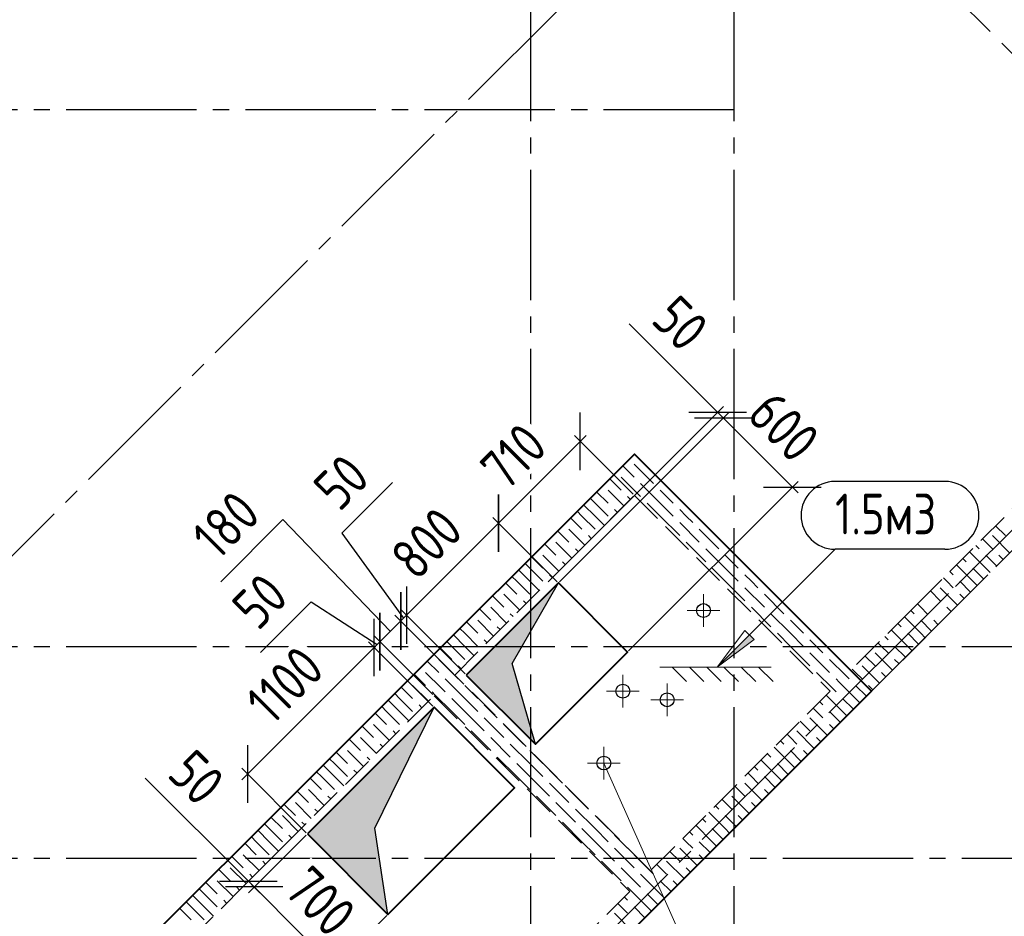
# Model space of a CAD drawing. Header units: millimetres. Extents: x 40580 to 1930067, y -240640 to 81020.
# Tile 542 of 656: x 1325327 to 1331374, y -225635 to -220127. Entities that reach past the tile are written whole.
import ezdxf

# ---------------------------------------------------------------- set-up
doc = ezdxf.new("R2010")
doc.units = ezdxf.units.MM
for name, pattern in [('______2', [270, 200, -70]), ('______5', [1100, 800, -100, 100, -100]), ('CENTER', [2, 1.25, -0.25, 0.25, -0.25])]:
    doc.linetypes.add(name, pattern=pattern)
for name, color, linetype, lineweight in [('Standard', 7, 'Continuous', 25), ('ОСИ', 7, 'CENTER', 15), ('Основная', 7, 'Continuous', 40), ('Примечания', 7, 'Continuous', 13), ('Размерная линия_ общее', 7, 'Continuous', 25)]:
    doc.layers.add(name, color=color, linetype=linetype, lineweight=lineweight)
doc.layers.add('ЖБ Стена верхний уровень', color=7, linetype='______2', true_color=0x656565)
doc.layers.add('Тонкие', color=7, linetype='Continuous')
doc.layers.add('ФВ-2', color=7, linetype='Continuous')
doc.styles.add('GOST 2.304', font='isocpeur.ttf', dxfattribs={"width": 0.8})
doc.styles.add('GOST 2.304-81', font='txt')
doc.dimstyles.new('СПДС', dxfattribs={"dimscale": 125, "dimtxt": 250, "dimasz": 250, "dimexe": 50, "dimexo": 10, "dimgap": 100, "dimtad": 1, "dimdec": 0, "dimtxsty": 'GOST 2.304-81', "dimblk": 'OBLIQUE', "dimcen": 250, "dimdle": 50, "dimadec": 0, "dimazin": 2, "dimtfac": 0.75, "dimtdec": 0, "dimtmove": 1, "dimatfit": 3, "dimfxl": 1, "dimtfill": 1, "dimtolj": 1, "dimarcsym": 1})

# ---------------------------------------------------------------- blocks, each defined once
blk = doc.blocks.new('_OBLIQUE')
at = {"color": 0, "linetype": 'ByBlock'}
blk.add_line((-0.5, -0.5), (0.5, 0.5), dxfattribs=at)
blk = doc.blocks.new('*D17534')
at = {"layer": 'Defpoints', "color": 0}
for p in [(1328770.1, -222717.6), (1329102.1, -223049.6), (1328635.4, -223587)]:
    blk.add_point(p, dxfattribs=at)
at = {"layer": 'Тонкие', "color": 0, "lineweight": -2}
for p, q in [((1328232.7, -223255), (1328805.4, -222682.2)), ((1329095, -223042.5), (1328734.7, -222682.2)), ((1328628.4, -223579.9), (1328232.7, -223184.3))]:
    blk.add_line(p, q, dxfattribs=at)
at = {"layer": 'Тонкие', "color": 0, "lineweight": -2, "xscale": 250, "yscale": 250, "zscale": 250}
for p, rotation in [((1328770.1, -222717.6), 45.00000000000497), ((1328268, -223219.6), 225.0000000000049)]:
    blk.add_blockref('_OBLIQUE', p, dxfattribs=dict(at, rotation=rotation))
at = {"layer": 'Тонкие', "color": 0, "insert": (1328360, -222809.5), "char_height": 250, "attachment_point": 5, "rotation": 45, "style": 'GOST 2.304', "bg_fill": 3, "box_fill_scale": 1.1, "bg_fill_color": 256, "bg_fill_true_color": 13158600, "bg_fill_transparency": 0}
blk.add_mtext('\\A1;710', dxfattribs=at)
blk = doc.blocks.new('*D17535')
at = {"layer": 'Defpoints', "color": 0}
for p in [(1328268, -223219.6), (1328635.4, -223587), (1328069.7, -224152.7)]:
    blk.add_point(p, dxfattribs=at)
at = {"layer": 'Тонкие', "color": 0, "lineweight": -2}
for p, q in [((1327667, -223820.7), (1328303.4, -223184.3)), ((1328628.4, -223579.9), (1328232.7, -223184.3)), ((1328062.7, -224145.6), (1327667, -223749.9))]:
    blk.add_line(p, q, dxfattribs=at)
at = {"layer": 'Тонкие', "color": 0, "lineweight": -2, "xscale": 250, "yscale": 250, "zscale": 250}
for p, rotation in [((1328268, -223219.6), 44.99999999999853), ((1327702.4, -223785.3), 224.9999999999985)]:
    blk.add_blockref('_OBLIQUE', p, dxfattribs=dict(at, rotation=rotation))
at = {"layer": 'Тонкие', "color": 0, "insert": (1327826.1, -223343.4), "char_height": 250, "attachment_point": 5, "rotation": 45, "style": 'GOST 2.304', "bg_fill": 3, "box_fill_scale": 1.1, "bg_fill_color": 256, "bg_fill_true_color": 13158600, "bg_fill_transparency": 0}
blk.add_mtext('\\A1;800', dxfattribs=at)
blk = doc.blocks.new('*D17536')
at = {"layer": 'Defpoints', "color": 0}
for p in [(1327702.4, -223785.3), (1327999, -224152.7), (1328069.7, -224152.7)]:
    blk.add_point(p, dxfattribs=at)
at = {"layer": 'Тонкие', "color": 0, "lineweight": -2}
for p, q in [((1327617.1, -222970.9), (1327306, -223282)), ((1327306, -223282), (1327684.7, -223803)), ((1327631.6, -223856), (1327737.7, -223749.9)), ((1328062.7, -224145.6), (1327667, -223749.9)), ((1327992, -224145.6), (1327631.6, -223785.3))]:
    blk.add_line(p, q, dxfattribs=at)
at = {"layer": 'Тонкие', "color": 0, "lineweight": -2, "xscale": 250, "yscale": 250, "zscale": 250}
for p, rotation in [((1327667, -223820.7), 45), ((1327702.4, -223785.3), 225)]:
    blk.add_blockref('_OBLIQUE', p, dxfattribs=dict(at, rotation=rotation))
at = {"layer": 'Тонкие', "color": 0, "insert": (1327302.5, -222967.3), "char_height": 250, "attachment_point": 5, "rotation": 45, "style": 'GOST 2.304', "bg_fill": 3, "box_fill_scale": 1.1, "bg_fill_color": 256, "bg_fill_true_color": 13158600, "bg_fill_transparency": 0}
blk.add_mtext('\\A1;50', dxfattribs=at)
blk = doc.blocks.new('*D17537')
at = {"layer": 'Defpoints', "color": 0}
for p in [(1327667, -223820.7), (1327999, -224152.7), (1327871.8, -224280)]:
    blk.add_point(p, dxfattribs=at)
at = {"layer": 'Тонкие', "color": 0, "lineweight": -2}
for p, q in [((1326562.4, -223579.7), (1326944.2, -223197.9)), ((1326944.2, -223197.9), (1327603.4, -223884.3)), ((1327504.4, -223983.3), (1327702.4, -223785.3)), ((1327992, -224145.6), (1327631.6, -223785.3)), ((1327864.7, -224272.9), (1327504.4, -223912.6))]:
    blk.add_line(p, q, dxfattribs=at)
at = {"layer": 'Тонкие', "color": 0, "lineweight": -2, "xscale": 250, "yscale": 250, "zscale": 250}
for p, rotation in [((1327667, -223820.7), 225.0000000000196), ((1327539.7, -223947.9), 45.00000000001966)]:
    blk.add_blockref('_OBLIQUE', p, dxfattribs=dict(at, rotation=rotation))
at = {"layer": 'Тонкие', "color": 0, "insert": (1326594.2, -223229.7), "char_height": 250, "attachment_point": 5, "rotation": 45, "style": 'GOST 2.304', "bg_fill": 3, "box_fill_scale": 1.1, "bg_fill_color": 256, "bg_fill_true_color": 13158600, "bg_fill_transparency": 0}
blk.add_mtext('\\A1;180', dxfattribs=at)
blk = doc.blocks.new('*D17538')
at = {"layer": 'Defpoints', "color": 0}
for p in [(1327871.8, -224350.7), (1326726.5, -224761.1), (1327093.9, -225128.5)]:
    blk.add_point(p, dxfattribs=at)
at = {"layer": 'Тонкие', "color": 0, "lineweight": -2}
for p, q in [((1327539.7, -223947.9), (1326691.2, -224796.5)), ((1327864.7, -224343.6), (1327469, -223947.9)), ((1327086.9, -225121.4), (1326691.2, -224725.8))]:
    blk.add_line(p, q, dxfattribs=at)
at = {"layer": 'Тонкие', "color": 0, "lineweight": -2, "xscale": 250, "yscale": 250, "zscale": 250}
for p, rotation in [((1327504.4, -223983.3), 44.99999999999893), ((1326726.5, -224761.1), 224.9999999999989)]:
    blk.add_blockref('_OBLIQUE', p, dxfattribs=dict(at, rotation=rotation))
at = {"layer": 'Тонкие', "color": 0, "insert": (1326956.4, -224213.1), "char_height": 250, "attachment_point": 5, "rotation": 45, "style": 'GOST 2.304', "bg_fill": 3, "box_fill_scale": 1.1, "bg_fill_color": 256, "bg_fill_true_color": 13158600, "bg_fill_transparency": 0}
blk.add_mtext('\\A1;1100', dxfattribs=at)
blk = doc.blocks.new('*D17539')
at = {"layer": 'Defpoints', "color": 0}
for p in [(1327504.4, -223983.3), (1327871.8, -224280), (1327871.8, -224350.7)]:
    blk.add_point(p, dxfattribs=at)
at = {"layer": 'Тонкие', "color": 0, "lineweight": -2}
for p, q in [((1326806.1, -224013.4), (1327117.2, -223702.3)), ((1327117.2, -223702.3), (1327522, -223965.6)), ((1327575.1, -223912.6), (1327469, -224018.6)), ((1327864.7, -224343.6), (1327469, -223947.9)), ((1327864.7, -224272.9), (1327504.4, -223912.6))]:
    blk.add_line(p, q, dxfattribs=at)
at = {"layer": 'Тонкие', "color": 0, "lineweight": -2, "xscale": 250, "yscale": 250, "zscale": 250}
for p, rotation in [((1327539.7, -223947.9), 224.9999999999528), ((1327504.4, -223983.3), 44.99999999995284)]:
    blk.add_blockref('_OBLIQUE', p, dxfattribs=dict(at, rotation=rotation))
at = {"layer": 'Тонкие', "color": 0, "insert": (1326802.5, -223698.7), "char_height": 250, "attachment_point": 5, "rotation": 45, "style": 'GOST 2.304', "bg_fill": 3, "box_fill_scale": 1.1, "bg_fill_color": 256, "bg_fill_true_color": 13158600, "bg_fill_transparency": 0}
blk.add_mtext('\\A1;50', dxfattribs=at)
blk = doc.blocks.new('*D17540')
at = {"layer": 'Defpoints', "color": 0}
for p in [(1327093.9, -225128.5), (1327588.9, -225623.5), (1327262.5, -225949.9)]:
    blk.add_point(p, dxfattribs=at)
at = {"layer": 'Тонкие', "color": 0, "lineweight": -2}
for p, q in [((1327086.9, -225135.6), (1326732.1, -225490.3)), ((1326732.1, -225419.6), (1327297.8, -225985.3)), ((1327581.8, -225630.5), (1327227.1, -225985.3))]:
    blk.add_line(p, q, dxfattribs=at)
at = {"layer": 'Тонкие', "color": 0, "lineweight": -2, "xscale": 250, "yscale": 250, "zscale": 250}
for p, rotation in [((1326767.5, -225454.9), 134.9999999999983), ((1327262.5, -225949.9), 314.9999999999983)]:
    blk.add_blockref('_OBLIQUE', p, dxfattribs=dict(at, rotation=rotation))
at = {"layer": 'Тонкие', "color": 0, "insert": (1327174.1, -225543.3), "char_height": 250, "attachment_point": 5, "rotation": 315, "style": 'GOST 2.304', "bg_fill": 3, "box_fill_scale": 1.1, "bg_fill_color": 256, "bg_fill_true_color": 13158600, "bg_fill_transparency": 0}
blk.add_mtext('\\A1;700', dxfattribs=at)
blk = doc.blocks.new('*D17541')
at = {"layer": 'Defpoints', "color": 0}
for p in [(1327058.6, -225093.1), (1327093.9, -225128.5), (1326767.5, -225454.9)]:
    blk.add_point(p, dxfattribs=at)
at = {"layer": 'Тонкие', "color": 0, "lineweight": -2}
for p, q in [((1326732.1, -225419.6), (1326098.9, -224786.3)), ((1327051.5, -225100.2), (1326696.8, -225454.9)), ((1327086.9, -225135.6), (1326732.1, -225490.3)), ((1326696.8, -225384.2), (1326802.9, -225490.3))]:
    blk.add_line(p, q, dxfattribs=at)
at = {"layer": 'Тонкие', "color": 0, "lineweight": -2, "xscale": 250, "yscale": 250, "zscale": 250}
for p, rotation in [((1326732.1, -225419.6), 315), ((1326767.5, -225454.9), 135)]:
    blk.add_blockref('_OBLIQUE', p, dxfattribs=dict(at, rotation=rotation))
at = {"layer": 'Тонкие', "color": 0, "insert": (1326413.6, -224782.8), "char_height": 250, "attachment_point": 5, "rotation": 315, "style": 'GOST 2.304', "bg_fill": 3, "box_fill_scale": 1.1, "bg_fill_color": 256, "bg_fill_true_color": 13158600, "bg_fill_transparency": 0}
blk.add_mtext('\\A1;50', dxfattribs=at)
blk = doc.blocks.new('*D17542')
at = {"layer": 'Defpoints', "color": 0}
for p in [(1330072.7, -222998.3), (1328635.4, -223587), (1329059.7, -224011.3)]:
    blk.add_point(p, dxfattribs=at)
at = {"layer": 'Тонкие', "color": 0, "lineweight": -2}
for p, q in [((1328642.5, -223579.9), (1329683.8, -222538.7)), ((1329613.1, -222538.7), (1330108, -223033.6)), ((1329066.8, -224004.2), (1330108, -222962.9))]:
    blk.add_line(p, q, dxfattribs=at)
at = {"layer": 'Тонкие', "color": 0, "lineweight": -2, "xscale": 250, "yscale": 250, "zscale": 250}
for p, rotation in [((1329648.4, -222574), 135.000000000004), ((1330072.7, -222998.3), 315.0000000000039)]:
    blk.add_blockref('_OBLIQUE', p, dxfattribs=dict(at, rotation=rotation))
at = {"layer": 'Тонкие', "color": 0, "insert": (1330019.6, -222627.1), "char_height": 250, "attachment_point": 5, "rotation": 315, "style": 'GOST 2.304', "bg_fill": 3, "box_fill_scale": 1.1, "bg_fill_color": 256, "bg_fill_true_color": 13158600, "bg_fill_transparency": 0}
blk.add_mtext('\\A1;600', dxfattribs=at)
blk = doc.blocks.new('*D17543')
at = {"layer": 'Defpoints', "color": 0}
for p in [(1329648.4, -222574), (1328600.1, -223551.7), (1328635.4, -223587)]:
    blk.add_point(p, dxfattribs=at)
at = {"layer": 'Тонкие', "color": 0, "lineweight": -2}
for p, q in [((1329613.1, -222538.7), (1329070.4, -221996)), ((1328607.1, -223544.6), (1329648.4, -222503.3)), ((1328642.5, -223579.9), (1329683.8, -222538.7)), ((1329577.7, -222503.3), (1329683.8, -222609.4))]:
    blk.add_line(p, q, dxfattribs=at)
at = {"layer": 'Тонкие', "color": 0, "lineweight": -2, "xscale": 250, "yscale": 250, "zscale": 250}
for p, rotation in [((1329613.1, -222538.7), 315), ((1329648.4, -222574), 135)]:
    blk.add_blockref('_OBLIQUE', p, dxfattribs=dict(at, rotation=rotation))
at = {"layer": 'Тонкие', "color": 0, "insert": (1329385.1, -221992.5), "char_height": 250, "attachment_point": 5, "rotation": 315, "style": 'GOST 2.304', "bg_fill": 3, "box_fill_scale": 1.1, "bg_fill_color": 256, "bg_fill_true_color": 13158600, "bg_fill_transparency": 0}
blk.add_mtext('\\A1;50', dxfattribs=at)

msp = doc.modelspace()

# ---------------------------------------------------------------- linework, layer by layer
for centre in [(1329031.4, -224251.7), (1329303.6, -224304.7), (1328914.7, -224693.6)]:
    msp.add_circle(centre, 42.5)
at = {"layer": 'Standard', "color": 251, "linetype": 'Continuous', "lineweight": -3, "true_color": 0x656565, "transparency": 33554687}
for p, q in [((1330879.7, -223676.2), (1330968.1, -223587.8)), ((1330167.9, -224642.5), (1331173.9, -223636.5)), ((1330879.7, -223676.2), (1330679, -223876.9)), ((1330879.7, -223676.2), (1330791.3, -223764.6)), ((1330943.3, -223739.9), (1331031.7, -223651.5)), ((1330943.3, -223739.9), (1330854.9, -223828.2)), ((1330943.3, -223739.9), (1330943.3, -223739.9)), ((1330167.9, -224642.5), (1330256.3, -224554.1)), ((1330167.9, -224642.5), (1330079.6, -224730.9))]:
    msp.add_line(p, q, dxfattribs=at)
at = {"layer": 'ЖБ Стена верхний уровень', "color": 251, "linetype": '______2', "lineweight": -3, "true_color": 0x656565, "transparency": 33554687}
for p, q in [((1333281.1, -221274.8), (1330431.5, -224124.4)), ((1330558.8, -224251.7), (1333408.4, -221402)), ((1329102.1, -222795), (1325736.3, -226160.9)), ((1329229.4, -222922.3), (1329102.1, -222795)), ((1330431.5, -224124.4), (1329229.4, -222922.3)), ((1327999, -224152.7), (1329102.1, -223049.6)), ((1329102.1, -223049.6), (1330304.2, -224251.7)), ((1329201.1, -225354.8), (1327999, -224152.7)), ((1330304.2, -224251.7), (1329201.1, -225354.8)), ((1330431.5, -224379), (1330558.8, -224251.7)), ((1325990.9, -226160.9), (1327871.8, -224280)), ((1327871.8, -224280), (1329073.8, -225482.1)), ((1328557.6, -226252.8), (1330431.5, -224379)), ((1329073.8, -225482.1), (1327192.9, -227363))]:
    msp.add_line(p, q, dxfattribs=at)
at = {"layer": 'ЖБ Стена верхний уровень', "color": 9, "linetype": 'Continuous', "lineweight": -3, "true_color": 0xc7c7c7, "transparency": 33554687}
for p, q in [((1329100.3, -222856.6), (1329197.7, -222954)), ((1329030.4, -222866.7), (1329100.3, -222936.6)), ((1328950.4, -222946.7), (1329020.3, -223016.6)), ((1329020.3, -222936.6), (1329117.7, -223034)), ((1329157.7, -222994), (1329140.3, -222976.6)), ((1329197.7, -222954), (1329220.3, -222976.6)), ((1328870.4, -223026.7), (1328940.3, -223096.6)), ((1328940.3, -223016.6), (1329037.7, -223114)), ((1329117.7, -223034), (1329140.3, -223056.6)), ((1329260.3, -223096.6), (1329157.7, -222994)), ((1329260.3, -223016.6), (1329340.3, -223096.6)), ((1328860.3, -223096.6), (1328830.4, -223066.7)), ((1328860.3, -223096.6), (1328940.3, -223176.6)), ((1329077.7, -223074), (1329060.3, -223056.6)), ((1329180.3, -223096.6), (1329260.3, -223176.6)), ((1329260.3, -223096.6), (1329340.3, -223176.6)), ((1328780.3, -223176.6), (1328750.4, -223146.7)), ((1328790.4, -223106.7), (1328860.3, -223176.6)), ((1328997.7, -223154), (1328980.3, -223136.6)), ((1329420.3, -223176.6), (1329380.3, -223136.6)), ((1328710.4, -223186.7), (1328780.3, -223256.6)), ((1328780.3, -223176.6), (1328860.3, -223256.6)), ((1328860.3, -223176.6), (1328917.7, -223234)), ((1329260.3, -223176.6), (1329380.3, -223296.6)), ((1329380.3, -223216.6), (1329500.3, -223336.6)), ((1329460.3, -223216.6), (1329420.3, -223176.6)), ((1328630.4, -223266.7), (1328700.3, -223336.6)), ((1328700.3, -223256.6), (1328797.7, -223354)), ((1329500.3, -223256.6), (1329620.3, -223376.6)), ((1331319.8, -223236.1), (1331380.3, -223296.6)), ((1328550.4, -223346.7), (1328620.3, -223416.6)), ((1328620.3, -223336.6), (1328717.7, -223434)), ((1328837.7, -223314), (1328820.3, -223296.6)), ((1329420.3, -223336.6), (1329540.3, -223456.6)), ((1331260.3, -223336.6), (1331239.8, -223316.1)), ((1331300.3, -223376.6), (1331260.3, -223336.6)), ((1331300.3, -223296.6), (1331407.1, -223403.4)), ((1328757.7, -223394), (1328740.3, -223376.6)), ((1329660.3, -223496.6), (1329540.3, -223376.6)), ((1331260.3, -223496.6), (1331159.8, -223396.1)), ((1331199.8, -223356.1), (1331220.3, -223376.6)), ((1328460.3, -223496.6), (1328430.4, -223466.7)), ((1328470.4, -223426.7), (1328540.3, -223496.6)), ((1328540.3, -223416.6), (1328637.7, -223514)), ((1328677.7, -223474), (1328660.3, -223456.6)), ((1329660.3, -223416.6), (1329740.3, -223496.6)), ((1331119.8, -223436.1), (1331140.3, -223456.6)), ((1331260.3, -223416.6), (1331327.1, -223483.4)), ((1331340.3, -223416.6), (1331367.1, -223443.4)), ((1328390.4, -223506.7), (1328460.3, -223576.6)), ((1328460.3, -223496.6), (1328540.3, -223576.6)), ((1329580.3, -223496.6), (1329660.3, -223576.6)), ((1329660.3, -223496.6), (1329740.3, -223576.6)), ((1331039.8, -223516.1), (1331060.3, -223536.6)), ((1331180.3, -223576.6), (1331079.8, -223476.1)), ((1331180.3, -223496.6), (1331247.1, -223563.4)), ((1331260.3, -223496.6), (1331287.1, -223523.4)), ((1328310.4, -223586.7), (1328380.3, -223656.6)), ((1328380.3, -223576.6), (1328350.4, -223546.7)), ((1328380.3, -223576.6), (1328460.3, -223656.6)), ((1328460.3, -223576.6), (1328517.7, -223634)), ((1328597.7, -223554), (1328580.3, -223536.6)), ((1329660.3, -223576.6), (1329780.3, -223696.6)), ((1329820.3, -223576.6), (1329780.3, -223536.6)), ((1329860.3, -223616.6), (1329820.3, -223576.6)), ((1331020.3, -223576.6), (1330999.8, -223556.1)), ((1331060.3, -223616.6), (1331020.3, -223576.6)), ((1331100.3, -223576.6), (1331167.1, -223643.4)), ((1331180.3, -223576.6), (1331207.1, -223603.4)), ((1329780.3, -223616.6), (1329900.3, -223736.6)), ((1330919.8, -223636.1), (1330980.3, -223696.6)), ((1330980.3, -223616.6), (1331087.1, -223723.4)), ((1328230.4, -223666.7), (1328300.3, -223736.6)), ((1328300.3, -223656.6), (1328397.7, -223754)), ((1328437.7, -223714), (1328420.3, -223696.6)), ((1329900.3, -223656.6), (1330020.3, -223776.6)), ((1331100.3, -223656.6), (1331127.1, -223683.4)), ((1328150.4, -223746.7), (1328220.3, -223816.6)), ((1328220.3, -223736.6), (1328317.7, -223834)), ((1329820.3, -223736.6), (1329940.3, -223856.6)), ((1330799.8, -223756.1), (1330820.3, -223776.6)), ((1330860.3, -223736.6), (1330839.8, -223716.1)), ((1330900.3, -223776.6), (1330860.3, -223736.6)), ((1331020.3, -223736.6), (1331047.1, -223763.4)), ((1328070.4, -223826.7), (1328140.3, -223896.6)), ((1328140.3, -223816.6), (1328237.7, -223914)), ((1328357.7, -223794), (1328340.3, -223776.6)), ((1330060.3, -223896.6), (1329940.3, -223776.6)), ((1330060.3, -223816.6), (1330140.3, -223896.6)), ((1330860.3, -223896.6), (1330759.8, -223796.1)), ((1330860.3, -223816.6), (1330927.1, -223883.4)), ((1330940.3, -223816.6), (1330967.1, -223843.4)), ((1328060.3, -223896.6), (1328030.4, -223866.7)), ((1328277.7, -223874), (1328260.3, -223856.6)), ((1330780.3, -223976.6), (1330679.8, -223876.1)), ((1330719.8, -223836.1), (1330740.3, -223856.6)), ((1327980.3, -223976.6), (1327950.4, -223946.7)), ((1327990.4, -223906.7), (1328060.3, -223976.6)), ((1328060.3, -223896.6), (1328140.3, -223976.6)), ((1328197.7, -223954), (1328180.3, -223936.6)), ((1329980.3, -223896.6), (1330060.3, -223976.6)), ((1330060.3, -223896.6), (1330140.3, -223976.6)), ((1330220.3, -223976.6), (1330180.3, -223936.6)), ((1330639.8, -223916.1), (1330660.3, -223936.6)), ((1330780.3, -223896.6), (1330847.1, -223963.4)), ((1330860.3, -223896.6), (1330887.1, -223923.4)), ((1327910.4, -223986.7), (1327980.3, -224056.6)), ((1327980.3, -223976.6), (1328060.3, -224056.6)), ((1328060.3, -223976.6), (1328117.7, -224034)), ((1330060.3, -223976.6), (1330180.3, -224096.6)), ((1330260.3, -224016.6), (1330220.3, -223976.6)), ((1330620.3, -223976.6), (1330599.8, -223956.1)), ((1330660.3, -224016.6), (1330620.3, -223976.6)), ((1330700.3, -223976.6), (1330767.1, -224043.4)), ((1330780.3, -223976.6), (1330807.1, -224003.4)), ((1327830.4, -224066.7), (1327900.3, -224136.6)), ((1327900.3, -224056.6), (1327997.7, -224154)), ((1330180.3, -224016.6), (1330300.3, -224136.6)), ((1330300.3, -224056.6), (1330399.8, -224156.1)), ((1330519.8, -224036.1), (1330580.3, -224096.6)), ((1330580.3, -224016.6), (1330687.1, -224123.4)), ((1330700.3, -224056.6), (1330727.1, -224083.4)), ((1328037.7, -224114), (1328020.3, -224096.6)), ((1330460.3, -224136.6), (1330439.8, -224116.1)), ((1330500.3, -224096.6), (1330607.1, -224203.4)), ((1327750.4, -224146.7), (1327820.3, -224216.6)), ((1327820.3, -224136.6), (1327917.7, -224234)), ((1327957.7, -224194), (1327940.3, -224176.6)), ((1328060.3, -224296.6), (1327957.7, -224194)), ((1327997.7, -224154), (1328020.3, -224176.6)), ((1330220.3, -224136.6), (1330319.8, -224236.1)), ((1330359.8, -224196.1), (1330340.3, -224176.6)), ((1330399.8, -224156.1), (1330420.3, -224176.6)), ((1330500.3, -224176.6), (1330460.3, -224136.6)), ((1330620.3, -224136.6), (1330647.1, -224163.4)), ((1327670.4, -224226.7), (1327740.3, -224296.6)), ((1327740.3, -224216.6), (1327837.7, -224314)), ((1327917.7, -224234), (1327940.3, -224256.6)), ((1328060.3, -224216.6), (1328140.3, -224296.6)), ((1330319.8, -224236.1), (1330340.3, -224256.6)), ((1330460.3, -224296.6), (1330359.8, -224196.1)), ((1330460.3, -224216.6), (1330527.1, -224283.4)), ((1330540.3, -224216.6), (1330567.1, -224243.4)), ((1327590.4, -224306.7), (1327660.3, -224376.6)), ((1327660.3, -224296.6), (1327630.4, -224266.7)), ((1327660.3, -224296.6), (1327740.3, -224376.6)), ((1327877.7, -224274), (1327860.3, -224256.6)), ((1327980.3, -224376.6), (1327877.7, -224274)), ((1327980.3, -224296.6), (1328060.3, -224376.6)), ((1328060.3, -224296.6), (1328140.3, -224376.6)), ((1330380.3, -224376.6), (1330279.8, -224276.1)), ((1330380.3, -224296.6), (1330447.1, -224363.4)), ((1330460.3, -224296.6), (1330487.1, -224323.4)), ((1327580.3, -224376.6), (1327550.4, -224346.7)), ((1327797.7, -224354), (1327780.3, -224336.6)), ((1328220.3, -224376.6), (1328180.3, -224336.6)), ((1330220.3, -224376.6), (1330199.8, -224356.1)), ((1330239.8, -224316.1), (1330260.3, -224336.6)), ((1327510.4, -224386.7), (1327580.3, -224456.6)), ((1327580.3, -224376.6), (1327660.3, -224456.6)), ((1327660.3, -224376.6), (1327717.7, -224434)), ((1327980.3, -224376.6), (1328060.3, -224456.6)), ((1328060.3, -224376.6), (1328180.3, -224496.6)), ((1328180.3, -224416.6), (1328300.3, -224536.6)), ((1328260.3, -224416.6), (1328220.3, -224376.6)), ((1330119.8, -224436.1), (1330180.3, -224496.6)), ((1330180.3, -224416.6), (1330287.1, -224523.4)), ((1330260.3, -224416.6), (1330220.3, -224376.6)), ((1330300.3, -224376.6), (1330367.1, -224443.4)), ((1330380.3, -224376.6), (1330407.1, -224403.4)), ((1327430.4, -224466.7), (1327500.3, -224536.6)), ((1327500.3, -224456.6), (1327597.7, -224554)), ((1327637.7, -224514), (1327620.3, -224496.6)), ((1328100.3, -224496.6), (1328220.3, -224616.6)), ((1328300.3, -224456.6), (1328420.3, -224576.6)), ((1330100.3, -224496.6), (1330207.1, -224603.4)), ((1330300.3, -224456.6), (1330327.1, -224483.4)), ((1327350.4, -224546.7), (1327420.3, -224616.6)), ((1327420.3, -224536.6), (1327517.7, -224634)), ((1328220.3, -224536.6), (1328340.3, -224656.6)), ((1329999.8, -224556.1), (1330020.3, -224576.6)), ((1330060.3, -224536.6), (1330039.8, -224516.1)), ((1330100.3, -224576.6), (1330060.3, -224536.6)), ((1330220.3, -224536.6), (1330247.1, -224563.4)), ((1327340.3, -224616.6), (1327437.7, -224714)), ((1327557.7, -224594), (1327540.3, -224576.6)), ((1328460.3, -224696.6), (1328340.3, -224576.6)), ((1328460.3, -224616.6), (1328540.3, -224696.6)), ((1330060.3, -224696.6), (1329959.8, -224596.1)), ((1330060.3, -224616.6), (1330127.1, -224683.4)), ((1330140.3, -224616.6), (1330167.1, -224643.4)), ((1327260.3, -224696.6), (1327230.4, -224666.7)), ((1327270.4, -224626.7), (1327340.3, -224696.6)), ((1327477.7, -224674), (1327460.3, -224656.6)), ((1328380.3, -224776.6), (1328260.3, -224656.6)), ((1329980.3, -224776.6), (1329879.8, -224676.1)), ((1329919.8, -224636.1), (1329940.3, -224656.6)), ((1327190.4, -224706.7), (1327260.3, -224776.6)), ((1327260.3, -224696.6), (1327340.3, -224776.6)), ((1327397.7, -224754), (1327380.3, -224736.6)), ((1328380.3, -224696.6), (1328460.3, -224776.6)), ((1328460.3, -224696.6), (1328540.3, -224776.6)), ((1328620.3, -224776.6), (1328580.3, -224736.6)), ((1329839.8, -224716.1), (1329860.3, -224736.6)), ((1329980.3, -224696.6), (1330047.1, -224763.4)), ((1330060.3, -224696.6), (1330087.1, -224723.4)), ((1327110.4, -224786.7), (1327180.3, -224856.6)), ((1327180.3, -224776.6), (1327150.4, -224746.7)), ((1327180.3, -224776.6), (1327260.3, -224856.6)), ((1327260.3, -224776.6), (1327317.7, -224834)), ((1328380.3, -224776.6), (1328460.3, -224856.6)), ((1328460.3, -224776.6), (1328580.3, -224896.6)), ((1328660.3, -224816.6), (1328620.3, -224776.6)), ((1329820.3, -224776.6), (1329799.8, -224756.1)), ((1329860.3, -224816.6), (1329820.3, -224776.6)), ((1329900.3, -224776.6), (1329967.1, -224843.4)), ((1329980.3, -224776.6), (1330007.1, -224803.4)), ((1327100.3, -224856.6), (1327197.7, -224954)), ((1328580.3, -224816.6), (1328700.3, -224936.6)), ((1328700.3, -224856.6), (1328820.3, -224976.6)), ((1329719.8, -224836.1), (1329780.3, -224896.6)), ((1329780.3, -224816.6), (1329887.1, -224923.4)), ((1329900.3, -224856.6), (1329927.1, -224883.4)), ((1327030.4, -224866.7), (1327100.3, -224936.6)), ((1327237.7, -224914), (1327220.3, -224896.6)), ((1328500.3, -224896.6), (1328620.3, -225016.6)), ((1329660.3, -224936.6), (1329639.8, -224916.1)), ((1329700.3, -224896.6), (1329807.1, -225003.4)), ((1326950.4, -224946.7), (1327020.3, -225016.6)), ((1327020.3, -224936.6), (1327117.7, -225034)), ((1327157.7, -224994), (1327140.3, -224976.6)), ((1328620.3, -224936.6), (1328740.3, -225056.6)), ((1328860.3, -225096.6), (1328740.3, -224976.6)), ((1329599.8, -224956.1), (1329620.3, -224976.6)), ((1329700.3, -224976.6), (1329660.3, -224936.6)), ((1329820.3, -224936.6), (1329847.1, -224963.4)), ((1326870.4, -225026.7), (1326940.3, -225096.6)), ((1326940.3, -225016.6), (1327037.7, -225114)), ((1328860.3, -225016.6), (1328940.3, -225096.6)), ((1329519.8, -225036.1), (1329540.3, -225056.6)), ((1329660.3, -225096.6), (1329559.8, -224996.1)), ((1329660.3, -225016.6), (1329727.1, -225083.4)), ((1329740.3, -225016.6), (1329767.1, -225043.4)), ((1326860.3, -225096.6), (1326830.4, -225066.7)), ((1326860.3, -225096.6), (1326940.3, -225176.6)), ((1327077.7, -225074), (1327060.3, -225056.6)), ((1328780.3, -225176.6), (1328660.3, -225056.6)), ((1328780.3, -225096.6), (1328860.3, -225176.6)), ((1328860.3, -225096.6), (1328940.3, -225176.6)), ((1329580.3, -225176.6), (1329479.8, -225076.1)), ((1329580.3, -225096.6), (1329647.1, -225163.4)), ((1329660.3, -225096.6), (1329687.1, -225123.4)), ((1326780.3, -225176.6), (1326750.4, -225146.7)), ((1326790.4, -225106.7), (1326860.3, -225176.6)), ((1326997.7, -225154), (1326980.3, -225136.6)), ((1329020.3, -225176.6), (1328980.3, -225136.6)), ((1329420.3, -225176.6), (1329399.8, -225156.1)), ((1329439.8, -225116.1), (1329460.3, -225136.6)), ((1326710.4, -225186.7), (1326780.3, -225256.6)), ((1326780.3, -225176.6), (1326860.3, -225256.6)), ((1326860.3, -225176.6), (1326917.7, -225234)), ((1328780.3, -225176.6), (1328860.3, -225256.6)), ((1328860.3, -225176.6), (1328980.3, -225296.6)), ((1328980.3, -225216.6), (1329100.3, -225336.6)), ((1329060.3, -225216.6), (1329020.3, -225176.6)), ((1329380.3, -225216.6), (1329487.1, -225323.4)), ((1329460.3, -225216.6), (1329420.3, -225176.6)), ((1329500.3, -225176.6), (1329567.1, -225243.4)), ((1329580.3, -225176.6), (1329607.1, -225203.4)), ((1326630.4, -225266.7), (1326700.3, -225336.6)), ((1326700.3, -225256.6), (1326797.7, -225354)), ((1329100.3, -225256.6), (1329199.8, -225356.1)), ((1329319.8, -225236.1), (1329380.3, -225296.6)), ((1329500.3, -225256.6), (1329527.1, -225283.4)), ((1326620.3, -225336.6), (1326717.7, -225434)), ((1326837.7, -225314), (1326820.3, -225296.6)), ((1328900.3, -225296.6), (1329020.3, -225416.6)), ((1329020.3, -225336.6), (1329119.8, -225436.1)), ((1329260.3, -225336.6), (1329239.8, -225316.1)), ((1329300.3, -225376.6), (1329260.3, -225336.6)), ((1329300.3, -225296.6), (1329407.1, -225403.4)), ((1329420.3, -225336.6), (1329447.1, -225363.4)), ((1326550.4, -225346.7), (1326620.3, -225416.6)), ((1326757.7, -225394), (1326740.3, -225376.6)), ((1329159.8, -225396.1), (1329140.3, -225376.6)), ((1329260.3, -225496.6), (1329159.8, -225396.1)), ((1329199.8, -225356.1), (1329220.3, -225376.6)), ((1326470.4, -225426.7), (1326540.3, -225496.6)), ((1326540.3, -225416.6), (1326637.7, -225514)), ((1326677.7, -225474), (1326660.3, -225456.6)), ((1329079.8, -225476.1), (1329060.3, -225456.6)), ((1329119.8, -225436.1), (1329140.3, -225456.6)), ((1329260.3, -225416.6), (1329327.1, -225483.4)), ((1329340.3, -225416.6), (1329367.1, -225443.4)), ((1326390.4, -225506.7), (1326460.3, -225576.6)), ((1326460.3, -225496.6), (1326430.4, -225466.7)), ((1326460.3, -225496.6), (1326540.3, -225576.6)), ((1329039.8, -225516.1), (1329060.3, -225536.6)), ((1329180.3, -225576.6), (1329079.8, -225476.1)), ((1329180.3, -225496.6), (1329247.1, -225563.4)), ((1329260.3, -225496.6), (1329287.1, -225523.4)), ((1326380.3, -225576.6), (1326350.4, -225546.7)), ((1326380.3, -225576.6), (1326460.3, -225656.6)), ((1326460.3, -225576.6), (1326517.7, -225634)), ((1326597.7, -225554), (1326580.3, -225536.6)), ((1329020.3, -225576.6), (1328999.8, -225556.1)), ((1329060.3, -225616.6), (1329020.3, -225576.6)), ((1329100.3, -225576.6), (1329167.1, -225643.4)), ((1329180.3, -225576.6), (1329207.1, -225603.4)), ((1326310.4, -225586.7), (1326380.3, -225656.6)), ((1328980.3, -225616.6), (1329087.1, -225723.4))]:
    msp.add_line(p, q, dxfattribs=at)
at = {"layer": 'ОСИ', "color": 8, "linetype": '______5', "lineweight": -3, "transparency": 33554687}
for p, q in [((1328463.4, -199049.8), (1328463.4, -232489.8)), ((1329713.4, -199049.8), (1329713.4, -232489.8)), ((1335176.4, -224089.3), (1329894.1, -218807)), ((1329713.4, -220679.8), (1319985.1, -220679.8)), ((1336313.4, -223979.8), (1319985.1, -223979.8)), ((1336313.4, -225279.8), (1319985.1, -225279.8)), ((1336313.4, -225279.8), (1319985.1, -225279.8))]:
    msp.add_line(p, q, dxfattribs=at)
at = {"layer": 'Примечания', "color": 7, "linetype": 'Continuous', "lineweight": 13, "transparency": 33554687}
for p, q in [((1329942.2, -224104.5), (1329258.7, -224104.5)), ((1329333.7, -224104.5), (1329422.7, -224193.5)), ((1329439.9, -224104.5), (1329528.8, -224193.5)), ((1329546, -224104.5), (1329635, -224193.5)), ((1329652.2, -224104.5), (1329741.1, -224193.5)), ((1329758.3, -224104.5), (1329847.3, -224193.5)), ((1329864.5, -224104.5), (1329953.4, -224193.5)), ((1329031.4, -224351.7), (1329031.4, -224151.7)), ((1329131.4, -224251.7), (1328931.4, -224251.7)), ((1329303.6, -224404.7), (1329303.6, -224204.7)), ((1329403.6, -224304.7), (1329203.6, -224304.7)), ((1328914.7, -224793.6), (1328914.7, -224593.6)), ((1329014.7, -224693.6), (1328814.7, -224693.6)), ((1328914.7, -224693.6), (1329817.9, -226717.1))]:
    msp.add_line(p, q, dxfattribs=at)
at = {"layer": 'Примечания', "color": 7, "linetype": 'Continuous', "lineweight": 25, "transparency": 33554687}
msp.add_arc((1331009.3, -223172), 208.3, 270, 90, dxfattribs=at)
at = {"layer": 'Размерная линия_ общее', "color": 7, "linetype": 'Continuous', "lineweight": 18, "transparency": 33554687}
for p, q in [((1329031.4, -224326.7), (1329031.4, -224176.7)), ((1329106.4, -224251.7), (1328956.4, -224251.7)), ((1329303.6, -224379.7), (1329303.6, -224229.7)), ((1329378.6, -224304.7), (1329228.6, -224304.7)), ((1328914.7, -224768.6), (1328914.7, -224618.6)), ((1328989.7, -224693.6), (1328839.7, -224693.6))]:
    msp.add_line(p, q, dxfattribs=at)

# ---------------------------------------------------------------- next in the draw order: dimensions: what is measured, and where the dimension line sits
at = {"layer": 'Тонкие'}
dim = msp.add_linear_dim(base=(1328770.1, -222717.6), p1=(1328635.4, -223587), p2=(1329102.1, -223049.6), angle=225, dimstyle='СПДС', override={"dimscale": 1, "dimtxsty": 'GOST 2.304'}, dxfattribs=at)
dim.commit()
dim.dimension.update_dxf_attribs({"geometry": '*D17534', "text_midpoint": (1328360, -222809.5)})

# ---------------------------------------------------------------- next in the draw order: dimensions: what is measured, and where the dimension line sits
dim = msp.add_linear_dim(base=(1328268, -223219.6), p1=(1328069.7, -224152.7), p2=(1328635.4, -223587), angle=225, dimstyle='СПДС', override={"dimscale": 1, "dimtxsty": 'GOST 2.304'}, dxfattribs=at)
dim.commit()
dim.dimension.update_dxf_attribs({"geometry": '*D17535', "text_midpoint": (1327826.1, -223343.4)})

# ---------------------------------------------------------------- next in the draw order: linework, layer by layer
msp.add_line((1328494, -224577), (1328352.6, -224082), dxfattribs=at)

# ---------------------------------------------------------------- next in the draw order: dimensions: what is measured, and where the dimension line sits
for base, p1, p2, angle, picture, middle in [((1330072.7, -222998.3), (1328635.4, -223587), (1329059.7, -224011.3), 315, '*D17542', (1329860.5, -222786.2)), ((1327702.4, -223785.3), (1327999, -224152.7), (1328069.7, -224152.7), 225, '*D17536', (1327376.7, -223211.3))]:
    dim = msp.add_linear_dim(base=base, p1=p1, p2=p2, angle=angle, dimstyle='СПДС', override={"dimscale": 1, "dimtxsty": 'GOST 2.304'}, dxfattribs=at)
    dim.commit()
    dim.dimension.update_dxf_attribs({"geometry": picture, "text_midpoint": middle, "dimtype": 160})

# ---------------------------------------------------------------- next in the draw order: hatches: boundary and pattern name
at = {"layer": 'Примечания', "linetype": 'Continuous', "lineweight": 13, "transparency": 33554687}
msp.add_hatch(color=7, dxfattribs=at).paths.add_polyline_path([(1329809, -223906.5), (1329611, -224104.5), (1329837.3, -223934.8)])

# ---------------------------------------------------------------- next in the draw order: linework, layer by layer
msp.add_circle((1329526.3, -223756.8), 42.5)
at = {"layer": 'Примечания', "color": 7, "linetype": 'Continuous', "lineweight": 25, "transparency": 33554687}
for p, q in [((1331009.3, -222963.7), (1330334.3, -222963.7)), ((1331009.3, -223380.3), (1330334.3, -223380.3))]:
    msp.add_line(p, q, dxfattribs=at)
at = {"layer": 'Примечания', "color": 7, "linetype": 'Continuous', "lineweight": 13, "transparency": 33554687}
for p, q in [((1329526.3, -223856.8), (1329526.3, -223656.8)), ((1329626.3, -223756.8), (1329426.3, -223756.8)), ((1329780.7, -223878.2), (1329611, -224104.5)), ((1329611, -224104.5), (1329837.3, -223934.8))]:
    msp.add_line(p, q, dxfattribs=at)
at = {"layer": 'Примечания', "color": 7, "linetype": 'Continuous', "lineweight": 25, "transparency": 33554687}
msp.add_arc((1330334.3, -223172), 208.3, 90, 270, dxfattribs=at)
at = {"layer": 'Размерная линия_ общее', "color": 7, "linetype": 'Continuous', "lineweight": 18, "transparency": 33554687}
for p, q in [((1329526.3, -223831.8), (1329526.3, -223681.8)), ((1329601.3, -223756.8), (1329451.3, -223756.8))]:
    msp.add_line(p, q, dxfattribs=at)
at = {"layer": 'Тонкие'}
msp.add_line((1329780.7, -223878.2), (1329837.3, -223934.8), dxfattribs=at)

# ---------------------------------------------------------------- next in the draw order: texts
at = {"layer": 'Примечания', "color": 7, "linetype": 'Continuous', "lineweight": 25, "transparency": 33554687, "insert": (1330334.3, -223288.7), "char_height": 250, "width": 799.927, "attachment_point": 7, "style": 'GOST 2.304'}
msp.add_mtext('1.5м3', dxfattribs=at)

# ---------------------------------------------------------------- next in the draw order: dimensions: what is measured, and where the dimension line sits
at = {"layer": 'Тонкие'}
for base, p1, p2, angle, picture, middle in [((1329648.4, -222574), (1328600.1, -223551.7), (1328635.4, -223587), 315, '*D17543', (1329248.9, -222128.7)), ((1327667, -223820.7), (1327871.8, -224280), (1327999, -224152.7), 225, '*D17537', (1326873.5, -223268.6))]:
    dim = msp.add_linear_dim(base=base, p1=p1, p2=p2, angle=angle, dimstyle='СПДС', override={"dimscale": 1, "dimtxsty": 'GOST 2.304'}, dxfattribs=at)
    dim.commit()
    dim.dimension.update_dxf_attribs({"geometry": picture, "text_midpoint": middle, "dimtype": 160})

# ---------------------------------------------------------------- next in the draw order: hatches: boundary and pattern name
at = {"layer": 'ФВ-2'}
h = msp.add_hatch(color=256, dxfattribs=at)
h.dxf.hatch_style = 1
h.paths.add_polyline_path([(1328352.6, -223869.8), (1328635.4, -223587), (1328352.6, -224082), (1328494, -224577), (1328311.2, -224394.1)])
h.paths.add_polyline_path([(1328069.7, -224152.7), (1328352.6, -223869.8), (1328311.2, -224394.1)])

# ---------------------------------------------------------------- next in the draw order: linework, layer by layer
at = {"layer": 'Основная', "transparency": 33554687}
msp.add_lwpolyline([(1328069.7, -224152.7), (1328494, -224577), (1329059.7, -224011.3), (1328635.4, -223587)], close=True, dxfattribs=at)
at = {"layer": 'Примечания', "color": 7, "linetype": 'Continuous', "lineweight": 13, "transparency": 33554687}
msp.add_line((1330335.2, -223380.3), (1329611, -224104.5), dxfattribs=at)
at = {"layer": 'Тонкие'}
for p, q in [((1329102.1, -222795), (1328727.4, -223169.8)), ((1328352.6, -224082), (1328635.4, -223587))]:
    msp.add_line(p, q, dxfattribs=at)

# ---------------------------------------------------------------- next in the draw order: dimensions: what is measured, and where the dimension line sits
dim = msp.add_linear_dim(base=(1326726.5, -224761.1), p1=(1327871.8, -224350.7), p2=(1327093.9, -225128.5), angle=45, dimstyle='СПДС', override={"dimscale": 1, "dimtxsty": 'GOST 2.304'}, dxfattribs=at)
dim.commit()
dim.dimension.update_dxf_attribs({"geometry": '*D17538', "text_midpoint": (1326956.4, -224213.1)})

# ---------------------------------------------------------------- next in the draw order: dimensions: what is measured, and where the dimension line sits
dim = msp.add_linear_dim(base=(1327504.4, -223983.3), p1=(1327871.8, -224280), p2=(1327871.8, -224350.7), angle=45, dimstyle='СПДС', override={"dimscale": 1, "dimtxsty": 'GOST 2.304'}, dxfattribs=at)
dim.commit()
dim.dimension.update_dxf_attribs({"geometry": '*D17539', "text_midpoint": (1327046.5, -223773), "dimtype": 160})
dim = msp.add_linear_dim(base=(1327262.5, -225949.9), p1=(1327093.9, -225128.5), p2=(1327588.9, -225623.5), angle=315, dimstyle='СПДС', override={"dimscale": 1, "dimtxsty": 'GOST 2.304'}, dxfattribs=at)
dim.commit()
dim.dimension.update_dxf_attribs({"geometry": '*D17540', "text_midpoint": (1327174.1, -225543.3)})

# ---------------------------------------------------------------- next in the draw order: linework, layer by layer
at = {"layer": 'ОСИ', "color": 8, "linetype": '______5', "lineweight": -3, "transparency": 33554687}
msp.add_line((1327185.9, -227497.3), (1333884.1, -220799), dxfattribs=at)
at = {"layer": 'Тонкие'}
for p, q in [((1327507.6, -225094.5), (1327871.8, -224350.7)), ((1327588.9, -225623.5), (1327507.6, -225094.5))]:
    msp.add_line(p, q, dxfattribs=at)

# ---------------------------------------------------------------- next in the draw order: dimensions: what is measured, and where the dimension line sits
dim = msp.add_linear_dim(base=(1326767.5, -225454.9), p1=(1327058.6, -225093.1), p2=(1327093.9, -225128.5), angle=315, dimstyle='СПДС', override={"dimscale": 1, "dimtxsty": 'GOST 2.304'}, dxfattribs=at)
dim.commit()
dim.dimension.update_dxf_attribs({"geometry": '*D17541', "text_midpoint": (1326428.4, -224768), "dimtype": 160})

# ---------------------------------------------------------------- next in the draw order: hatches: boundary and pattern name
at = {"layer": 'ФВ-2'}
h = msp.add_hatch(color=256, dxfattribs=at)
h.dxf.hatch_style = 1
h.paths.add_polyline_path([(1327406.1, -224816.4), (1327871.8, -224350.7), (1327507.6, -225094.5), (1327588.9, -225623.5), (1327406.1, -225440.6)])
h.paths.add_polyline_path([(1327093.9, -225128.5), (1327406.1, -224816.4), (1327406.1, -225440.6)])

# ---------------------------------------------------------------- next in the draw order: linework, layer by layer
at = {"layer": 'ОСИ', "color": 8, "linetype": '______5', "lineweight": -3, "transparency": 33554687}
msp.add_line((1324194.8, -224506.2), (1330893.1, -217808), dxfattribs=at)
at = {"layer": 'Основная'}
msp.add_lwpolyline([(1325736.3, -226160.9), (1329102.1, -222795), (1330558.8, -224251.7), (1327193, -227617.6)], close=True, dxfattribs=at)
at = {"layer": 'Основная', "transparency": 33554687}
msp.add_lwpolyline([(1327093.9, -225128.5), (1327588.9, -225623.5), (1328366.7, -224845.7), (1327871.8, -224350.7)], close=True, dxfattribs=at)

doc.saveas('drawing.dxf')
